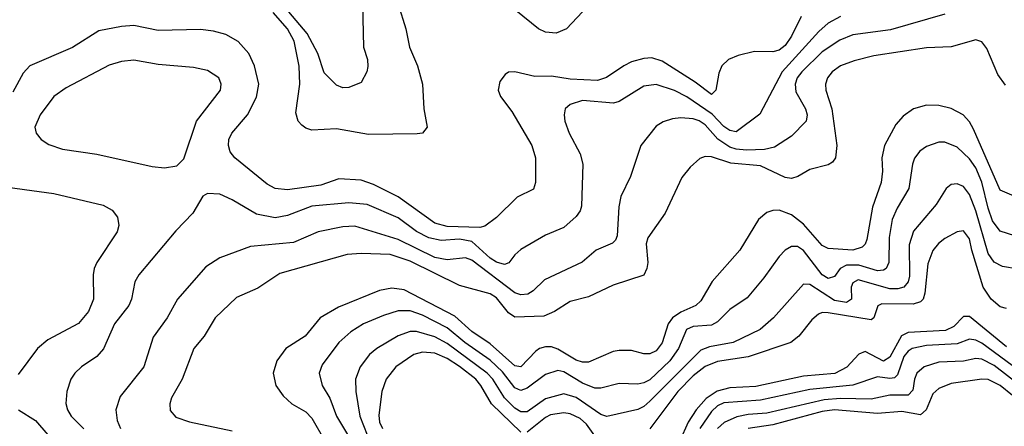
# Model space of a CAD drawing. Header units: inches. Extents: x 1308407 to 1441228, y 959628 to 1036311.
# Tile 321 of 656: x 1361059 to 1364263, y 1016337 to 1017660. Entities that reach past the tile are written whole.
import ezdxf

# ---------------------------------------------------------------- set-up
doc = ezdxf.new("R2010")
doc.units = ezdxf.units.IN
doc.header["$MEASUREMENT"] = 0
doc.layers.add('B3061', color=7, linetype='Continuous')

msp = doc.modelspace()

# ---------------------------------------------------------------- linework, layer by layer
at = {"layer": 'B3061', "color": 5}
for points, elevation in [([(1362174.3, 1017710), (1362178, 1017570), (1362190.2, 1017530), (1362192.1, 1017507.9), (1362188.3, 1017490), (1362170, 1017455.6), (1362130, 1017439.1), (1362110, 1017437.7), (1362090, 1017446.2), (1362050, 1017486.9), (1362028.8, 1017550), (1361994.4, 1017614.4), (1361857.4, 1017777.4)], 2660), ([(1362290.1, 1017710), (1362315, 1017630), (1362327.5, 1017570), (1362353.7, 1017510), (1362370.1, 1017450.1), (1362374.5, 1017370), (1362385.4, 1017310), (1362370, 1017290.9), (1362352.1, 1017287.9), (1362194.3, 1017285.7), (1362090, 1017304.3), (1362010, 1017300.7), (1361990, 1017306.9), (1361977, 1017317), (1361965.6, 1017330), (1361957, 1017357), (1361970.5, 1017450), (1361968.5, 1017508.5), (1361952.5, 1017590), (1361930.6, 1017630), (1361883.2, 1017683.2)], 2680), ([(1363601.5, 1017670), (1363570, 1017605.7), (1363550, 1017575.3), (1363530, 1017560.2), (1363510, 1017554.9), (1363450, 1017555.9), (1363397.1, 1017542.9), (1363365.3, 1017530), (1363343.9, 1017510), (1363334.3, 1017485.7), (1363324.5, 1017430), (1363310, 1017416.2), (1363256.9, 1017456.9), (1363150, 1017524.6), (1363115.5, 1017535.5), (1363090, 1017533.6), (1363050, 1017522.3), (1363024.5, 1017510), (1362968.7, 1017471.3), (1362938.7, 1017461.3), (1362850, 1017466.1), (1362790, 1017475.4), (1362735.3, 1017475.3), (1362670, 1017490.5), (1362650, 1017488.7), (1362638.7, 1017481.3), (1362621.5, 1017458.5), (1362616.3, 1017430), (1362623.5, 1017410), (1362660.5, 1017360.5), (1362725.5, 1017250), (1362737.8, 1017210), (1362737.8, 1017130), (1362731.2, 1017108.8), (1362677.7, 1017082.3), (1362610, 1017015.9), (1362572.2, 1016987.8), (1362556, 1016984), (1362450, 1016986.4), (1362410, 1016997.5), (1362290, 1017083.1), (1362210, 1017124), (1362170, 1017137.1), (1362097.9, 1017142.1), (1362038.5, 1017121.5), (1361930, 1017105.7), (1361890, 1017110.4), (1361864.1, 1017124.1), (1361758.7, 1017210), (1361743.6, 1017230), (1361738.1, 1017250), (1361739.2, 1017270), (1361749.1, 1017290), (1361800.7, 1017350), (1361830, 1017407.6), (1361836.6, 1017450), (1361823.4, 1017510), (1361804.2, 1017550), (1361770, 1017589.1), (1361730, 1017611.8), (1361690, 1017622.8), (1361647.6, 1017627.6), (1361510, 1017625), (1361430, 1017640.7), (1361390, 1017637.8), (1361316.7, 1017623.3), (1361231.2, 1017568.8), (1361092.3, 1017510), (1361070, 1017485.3), (1361036.4, 1017423.6)], 2720), ([(1364070, 1017678.1), (1363892.9, 1017627.1), (1363770, 1017610.3), (1363727.3, 1017592.7), (1363670, 1017555.4), (1363604.4, 1017490), (1363589.4, 1017470), (1363582.3, 1017450), (1363585, 1017425), (1363616.1, 1017370), (1363621.6, 1017350), (1363617.7, 1017330), (1363570, 1017281), (1363515.1, 1017244.9), (1363482.2, 1017237.8), (1363424.6, 1017235.4), (1363390, 1017238.2), (1363370, 1017244.8), (1363330.9, 1017270.9), (1363290, 1017317.1), (1363270, 1017331.1), (1363250, 1017336.9), (1363210, 1017340.4), (1363182.8, 1017337.2), (1363152.4, 1017327.6), (1363130, 1017313.8), (1363080.7, 1017250), (1363047, 1017150), (1363015.6, 1017084.4), (1363008.9, 1017051.1), (1363003.2, 1016956.8), (1362997.8, 1016942.2), (1362987.7, 1016932.3), (1362934.7, 1016910), (1362889.6, 1016870.4), (1362766.7, 1016813.2), (1362730, 1016777.3), (1362713, 1016767), (1362690, 1016764.9), (1362670, 1016771.4), (1362530, 1016877.5), (1362510, 1016885.3), (1362450, 1016878.7), (1362410, 1016885.8), (1362290, 1016944.6), (1362150, 1016988.1), (1362110, 1016985.5), (1362030.1, 1016969.9), (1361950, 1016935), (1361810, 1016921.7), (1361710, 1016884.5), (1361664.5, 1016855.5), (1361572.8, 1016750), (1361538.7, 1016690), (1361493.4, 1016626.6), (1361462.5, 1016530), (1361385.8, 1016434.2), (1361371.8, 1016390), (1361375.7, 1016355.7), (1361386.7, 1016330)], 2760), ([(1362890, 1017685.6), (1362838.4, 1017630), (1362804.4, 1017615.6), (1362770, 1017619.6), (1362747.3, 1017630), (1362673.2, 1017690)], 2680), ([(1363730, 1017669.5), (1363690, 1017648.2), (1363659, 1017621), (1363540.4, 1017490), (1363467.9, 1017352.1), (1363390, 1017295.3), (1363370, 1017298.8), (1363350, 1017312.5), (1363312.1, 1017352.1), (1363230, 1017408.9), (1363190, 1017429.5), (1363130, 1017448.3), (1363090, 1017443.1), (1363010, 1017393.8), (1362991.7, 1017388.3), (1362890, 1017396.7), (1362850, 1017383.9), (1362834.3, 1017370), (1362830.2, 1017350), (1362832.7, 1017330), (1362847.1, 1017290), (1362883.1, 1017223.1), (1362891.6, 1017190), (1362887.5, 1017052.5), (1362882.4, 1017037.6), (1362870, 1017019.3), (1362830, 1016983.2), (1362770, 1016958.2), (1362690, 1016912), (1362670, 1016894.6), (1362650.9, 1016869.1), (1362636.5, 1016863.5), (1362610, 1016870.3), (1362590, 1016883.3), (1362530, 1016938.6), (1362490, 1016945.6), (1362430, 1016940.9), (1362390.2, 1016950.2), (1362350.6, 1016970.6), (1362290, 1017015.3), (1362190, 1017058.6), (1362130, 1017064), (1362010, 1017053), (1361930, 1017022.3), (1361890, 1017015.4), (1361830, 1017027.2), (1361750, 1017073.7), (1361710, 1017091.6), (1361670, 1017094.7), (1361654.4, 1017085.6), (1361622.3, 1017030), (1361567.3, 1016972.7), (1361446.4, 1016830), (1361433.3, 1016806.7), (1361423.2, 1016750), (1361413.6, 1016730), (1361367.5, 1016670), (1361331.1, 1016588.9), (1361310, 1016563.5), (1361260.2, 1016530), (1361238.6, 1016510), (1361225.6, 1016490), (1361211.9, 1016450), (1361209.3, 1016410.7), (1361214.2, 1016390), (1361226, 1016370), (1361268.1, 1016328.1)], 2740), ([(1364266.4, 1017446.4), (1364241.5, 1017481.5), (1364206, 1017566), (1364190, 1017587.3), (1364170, 1017594.5), (1364090, 1017571.5), (1364010, 1017567.7), (1363838.4, 1017541.6), (1363774, 1017526), (1363730.2, 1017510), (1363703, 1017490), (1363687.5, 1017470), (1363680.8, 1017450), (1363681.7, 1017430), (1363702.1, 1017370), (1363717.7, 1017250), (1363713.5, 1017210), (1363703.8, 1017196.2), (1363690, 1017187.2), (1363630, 1017172), (1363590.9, 1017149.1), (1363570, 1017143.2), (1363550, 1017145.8), (1363470, 1017184.2), (1363373, 1017193), (1363310, 1017213.6), (1363290, 1017214.4), (1363271.9, 1017208.1), (1363240.4, 1017179.6), (1363214.1, 1017145.9), (1363159.8, 1017030), (1363102.6, 1016950), (1363097.9, 1016930), (1363103, 1016870), (1363100.1, 1016850), (1363090, 1016829), (1362990, 1016796.1), (1362910, 1016758.5), (1362850, 1016743.4), (1362799.2, 1016710), (1362764.5, 1016695.5), (1362670, 1016691.5), (1362650, 1016706.5), (1362610, 1016755.1), (1362590, 1016768.3), (1362490, 1016794.4), (1362330, 1016873.7), (1362264.3, 1016895.7), (1362170, 1016899.2), (1362124.6, 1016895.4), (1361905.9, 1016834.1), (1361833.5, 1016786.5), (1361764.3, 1016755.7), (1361695.2, 1016690), (1361659.3, 1016630), (1361625.4, 1016590), (1361587.5, 1016490), (1361552.8, 1016430), (1361547.5, 1016410), (1361548.7, 1016388.7), (1361566.7, 1016366.7), (1361611.1, 1016351.1), (1361750, 1016321.8)], 2780), ([(1364302.8, 1017082.8), (1364250, 1017105), (1364163.2, 1017303.2), (1364150, 1017327.6), (1364129.6, 1017349.6), (1364090, 1017370.4), (1364050, 1017380.2), (1364010, 1017381.1), (1363967.6, 1017370), (1363933.9, 1017346.1), (1363910, 1017318.4), (1363872.8, 1017250), (1363865, 1017210), (1363866.5, 1017166.5), (1363861.8, 1017130), (1363833.7, 1017050), (1363815.5, 1016944.5), (1363810.4, 1016929.6), (1363800.3, 1016919.7), (1363770, 1016910.3), (1363690, 1016915.7), (1363670, 1016924.9), (1363610, 1016994.4), (1363570, 1017024.7), (1363530, 1017039.5), (1363510, 1017039.3), (1363490, 1017032.4), (1363463.2, 1017010), (1363402, 1016910), (1363312.2, 1016807.8), (1363275.3, 1016744.7), (1363258.7, 1016730), (1363210, 1016708.3), (1363183.6, 1016690), (1363168.9, 1016670), (1363150, 1016608.1), (1363130, 1016582.3), (1363110, 1016572.1), (1363090, 1016572.3), (1363050, 1016583.4), (1363010, 1016583.6), (1362990, 1016579.9), (1362910, 1016546), (1362890, 1016545.5), (1362870, 1016551.7), (1362810, 1016587.9), (1362790, 1016595.4), (1362770, 1016595.9), (1362750, 1016590.3), (1362738.5, 1016581.5), (1362689.6, 1016530.4), (1362670, 1016533.6), (1362590, 1016605.4), (1362530, 1016645.7), (1362475.3, 1016695.3), (1362310, 1016780.9), (1362270, 1016786.1), (1362230, 1016778.7), (1362096, 1016724), (1362037.1, 1016690), (1361987.8, 1016630), (1361925, 1016590), (1361895.9, 1016550), (1361884, 1016510), (1361892.5, 1016470), (1361916.1, 1016436.1), (1361944.7, 1016410), (1361990, 1016384), (1362010, 1016363), (1362051.7, 1016290)], 2820), ([(1364296.8, 1016956.8), (1364250, 1016971.9), (1364225.1, 1017005.1), (1364210, 1017046.9), (1364190, 1017131.2), (1364170, 1017177.8), (1364150, 1017206.9), (1364110, 1017244.9), (1364070, 1017261.7), (1364050, 1017261.2), (1364010, 1017246.8), (1363988.4, 1017231.6), (1363970.6, 1017209.4), (1363963.8, 1017190), (1363952.2, 1017110), (1363913.9, 1017046.1), (1363898.5, 1017010), (1363888.8, 1016951.2), (1363887.5, 1016870), (1363878.6, 1016850), (1363870, 1016844.4), (1363850, 1016842.1), (1363790, 1016860.7), (1363750, 1016860.6), (1363729.3, 1016850.7), (1363710, 1016824.2), (1363690, 1016817.7), (1363669.9, 1016830), (1363610, 1016908.9), (1363590, 1016921.3), (1363570, 1016921.6), (1363550, 1016909.8), (1363530, 1016889.8), (1363480.6, 1016819.4), (1363425.7, 1016754.3), (1363370, 1016716.3), (1363330, 1016676.4), (1363310, 1016666.3), (1363250, 1016661.9), (1363228.5, 1016651.5), (1363202.4, 1016590), (1363174.8, 1016550), (1363110, 1016488.5), (1363090, 1016477.8), (1363070, 1016474), (1363010, 1016476.1), (1362950, 1016461.1), (1362930, 1016460.7), (1362890, 1016477.7), (1362830, 1016514.4), (1362810, 1016518.2), (1362770, 1016505.3), (1362710, 1016461.2), (1362690, 1016453.1), (1362670, 1016461.8), (1362630, 1016513.7), (1362590, 1016552.2), (1362507.7, 1016610), (1362450, 1016657.5), (1362370, 1016698.3), (1362330, 1016712.1), (1362290, 1016712.6), (1362242.3, 1016697.7), (1362178.2, 1016670), (1362136.1, 1016643.9), (1362097.7, 1016610), (1362043, 1016537), (1362033, 1016510), (1362042.8, 1016470), (1362068, 1016428), (1362089.3, 1016370), (1362125.6, 1016310)], 2840), ([(1364308.5, 1016848.5), (1364256.6, 1016856.6), (1364230, 1016871.1), (1364210, 1016898.7), (1364170, 1017037.8), (1364150, 1017090.6), (1364130, 1017116.5), (1364110, 1017125.8), (1364090, 1017123.8), (1364073.8, 1017110), (1364041.1, 1017058.9), (1363968, 1016972), (1363953.3, 1016926.7), (1363954.7, 1016825.3), (1363950, 1016807), (1363936, 1016790), (1363916.3, 1016783.7), (1363890, 1016783.7), (1363787.1, 1016812.9), (1363770, 1016803.1), (1363765.2, 1016790), (1363765.4, 1016750), (1363750, 1016739.9), (1363710, 1016746.6), (1363630, 1016797.7), (1363610, 1016799.2), (1363511.6, 1016690), (1363468.4, 1016651.6), (1363381.1, 1016610), (1363304.1, 1016595.9), (1363275.8, 1016584.2), (1363110, 1016418.4), (1363090, 1016401.5), (1363070, 1016391.9), (1362970, 1016369), (1362950, 1016374.8), (1362870, 1016430.2), (1362830, 1016442.1), (1362770, 1016426.1), (1362710, 1016384.3), (1362690, 1016384.1), (1362670, 1016396.3), (1362636.1, 1016430), (1362598.3, 1016490), (1362579.7, 1016510), (1362450, 1016606.4), (1362410, 1016627.7), (1362350, 1016645.4), (1362330, 1016645.2), (1362290, 1016631.2), (1362221.4, 1016590), (1362197.5, 1016570), (1362167.2, 1016530), (1362152.1, 1016490), (1362152.6, 1016450), (1362165.6, 1016370), (1362189.2, 1016309.2)], 2860), ([(1360970, 1017121.3), (1361170, 1017093.7), (1361330, 1017056.2), (1361359.8, 1017039.8), (1361376.8, 1017016.8), (1361381.2, 1016990), (1361375.9, 1016970), (1361310.2, 1016870), (1361301.5, 1016850), (1361297.6, 1016830), (1361298.7, 1016750), (1361282.4, 1016710), (1361250, 1016671.8), (1361150, 1016618.6), (1361116.3, 1016590), (1361054.4, 1016505.6)], 2720), ([(1364270, 1016720.4), (1364250, 1016725.6), (1364220.4, 1016750), (1364194.3, 1016790), (1364157.2, 1016910), (1364150, 1016946.9), (1364130, 1016972.5), (1364110, 1016969.9), (1364070, 1016947.4), (1364048.7, 1016931.3), (1364030, 1016908.9), (1364014.4, 1016865.6), (1364004.8, 1016770), (1363998.8, 1016750), (1363990, 1016741.3), (1363966.3, 1016733.7), (1363865, 1016735), (1363851.7, 1016728.3), (1363838.8, 1016690), (1363830, 1016683.5), (1363690, 1016706.4), (1363670, 1016706.7), (1363658.3, 1016701.7), (1363637.2, 1016682.8), (1363594.8, 1016630), (1363568.1, 1016610), (1363430, 1016562.8), (1363330, 1016547.5), (1363290, 1016531.6), (1363250, 1016500.8), (1363200.2, 1016450), (1363110, 1016329)], 2880), ([(1364270, 1016595.6), (1364150, 1016694), (1364130, 1016694.2), (1364098.3, 1016661.7), (1364071.7, 1016648.3), (1363950, 1016641.6), (1363928.6, 1016631.4), (1363890, 1016561.9), (1363870, 1016549.1), (1363810, 1016580.6), (1363790, 1016571.9), (1363750.6, 1016529.5), (1363711.2, 1016508.8), (1363610, 1016500.2), (1363453.9, 1016466.1), (1363370, 1016461.6), (1363329, 1016451), (1363293.1, 1016426.9), (1363260.2, 1016390), (1363233.8, 1016350), (1363206.6, 1016290)], 2920), ([(1364330, 1016504), (1364190, 1016606.8), (1364170, 1016617.5), (1364150, 1016619.9), (1364110, 1016605), (1364010, 1016600.2), (1363963.7, 1016590), (1363950, 1016581.7), (1363936, 1016564), (1363915.6, 1016504.4), (1363905.4, 1016494.6), (1363890, 1016492.2), (1363850, 1016498.1), (1363769.6, 1016470.4), (1363630, 1016456.7), (1363470, 1016422), (1363350, 1016413.2), (1363330, 1016403.6), (1363310, 1016384.9), (1363272.6, 1016330)], 2940), ([(1362690, 1016317.9), (1362594.4, 1016410), (1362559.8, 1016470), (1362543.1, 1016490), (1362490, 1016531.9), (1362450, 1016557.6), (1362410, 1016575.1), (1362370, 1016578.2), (1362341.5, 1016570), (1362282.6, 1016530), (1362251.1, 1016490), (1362236.9, 1016450), (1362227.2, 1016372.8), (1362230.1, 1016350), (1362239, 1016330)], 2880), ([(1364370, 1016426.7), (1364230, 1016534.8), (1364190, 1016555.1), (1364170, 1016557.7), (1364130, 1016548.4), (1364050, 1016545.6), (1364002.7, 1016530), (1363978.7, 1016510), (1363970.8, 1016490), (1363965.8, 1016454.2), (1363950, 1016437.8), (1363890, 1016438.2), (1363830, 1016424.6), (1363730, 1016427.6), (1363676.8, 1016423.2), (1363490, 1016379.7), (1363430, 1016375.4), (1363392.8, 1016367.2), (1363351.2, 1016348.8), (1363330, 1016329.5)], 2960), ([(1364370, 1016371.9), (1364250, 1016469.6), (1364210, 1016489.5), (1364190, 1016489.9), (1364090, 1016475.9), (1364050, 1016460.2), (1364030, 1016442.3), (1364008.3, 1016390), (1363990, 1016374.7), (1363930, 1016385.1), (1363850, 1016378.3), (1363710, 1016390.3), (1363670, 1016384.7), (1363510, 1016341.5), (1363430, 1016330.2)], 2980), ([(1361055.5, 1016390), (1361110, 1016355.4), (1361150, 1016309.1), (1361230.4, 1016270.4), (1361269.4, 1016230), (1361316.8, 1016170), (1361320.8, 1016150), (1361302.6, 1016137.4), (1361250, 1016114.8), (1361128.3, 1016031.7), (1361114.8, 1016010), (1361105.4, 1015950), (1361094.7, 1015930), (1361020.1, 1015859.9)], 2720), ([(1362930, 1016305.6), (1362903.3, 1016343.3), (1362882.7, 1016362.7), (1362850, 1016377.5), (1362830, 1016380.2), (1362786.3, 1016373.7), (1362770, 1016365.5), (1362710, 1016317.4)], 2880)]:
    msp.add_lwpolyline(points, dxfattribs=dict(at, elevation=elevation))
at = {"layer": 'B3061', "color": 5, "elevation": 2740}
msp.add_lwpolyline([(1361430, 1017528.1), (1361390, 1017523.2), (1361350, 1017511.7), (1361210, 1017438), (1361170.2, 1017410), (1361125.2, 1017350), (1361107.7, 1017310), (1361112, 1017290), (1361128.4, 1017270), (1361153.7, 1017253.7), (1361198, 1017238), (1361310, 1017221.8), (1361490, 1017182.2), (1361530, 1017177.8), (1361570, 1017183.7), (1361592.8, 1017207.2), (1361634.3, 1017330), (1361712.5, 1017430), (1361714.6, 1017450), (1361707.1, 1017470), (1361670, 1017494.5), (1361624.3, 1017504.3), (1361510, 1017513.8)], close=True, dxfattribs=at)

doc.saveas('drawing.dxf')
